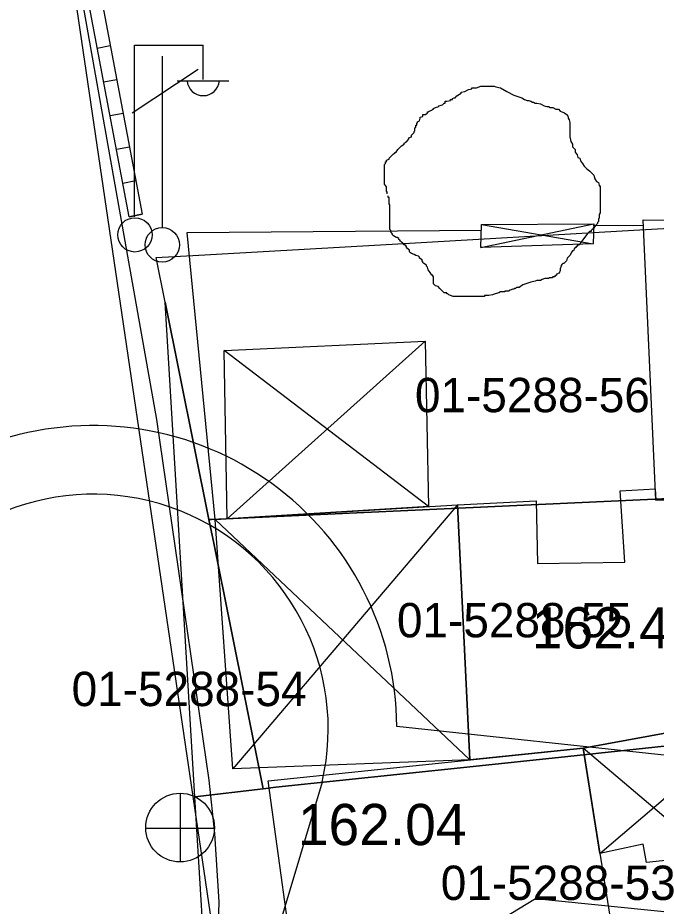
# Model space of a CAD drawing. Extents: x 419101 to 420177, y 4451541 to 4452254.
# Drawn here: x 419864.02 to 419882.61, y 4451703.55 to 4451729.44 of the extents above; entities that cross this region are included whole.
import ezdxf

# ---------------------------------------------------------------- set-up
doc = ezdxf.new("R2010")
doc.units = 0
for name, color, linetype in [('2_KADASTRO', 7, 'Continuous'), ('3_HALİHAZIR', 7, 'Continuous'), ('Level 10', 7, 'Continuous'), ('Level 28', 7, 'Continuous'), ('Level 3', 7, 'Continuous'), ('Level 62', 7, 'Continuous')]:
    doc.layers.add(name, color=color, linetype=linetype)

msp = doc.modelspace()

# ---------------------------------------------------------------- linework, layer by layer
at = {"layer": '2_KADASTRO'}
for points in [[(419868.055, 4451722.451), (419869.3, 4451722.523), (419875.264, 4451722.863), (419881.621, 4451723.225), (419893.278, 4451723.891), (419893.244, 4451723.313), (419892.802, 4451715.878), (419891.055, 4451715.797), (419883.207, 4451715.439), (419876.438, 4451715.13), (419869.663, 4451714.82), (419869.59, 4451714.817), (419868.317, 4451721.147)], [(419868.317, 4451721.147), (419869.59, 4451714.817), (419869.729, 4451714.126), (419871.168, 4451706.974), (419869.184, 4451706.742)], [(419869.59, 4451714.817), (419869.663, 4451714.82), (419876.438, 4451715.13), (419883.207, 4451715.439), (419891.055, 4451715.797), (419892.802, 4451715.878), (419892.664, 4451713.582), (419890.58, 4451709.037), (419885.743, 4451708.522), (419880.039, 4451707.916), (419877.099, 4451707.604), (419871.542, 4451707.018), (419871.168, 4451706.974), (419869.729, 4451714.126)], [(419869.184, 4451706.742), (419871.168, 4451706.974), (419871.542, 4451707.018), (419877.099, 4451707.604), (419880.039, 4451707.916), (419885.743, 4451708.522), (419890.58, 4451709.037), (419887.228, 4451701.726), (419883.506, 4451701.13), (419876.631, 4451700.03), (419873.203, 4451698.524), (419869.573, 4451700.254)]]:
    msp.add_lwpolyline(points, close=True, dxfattribs=at)
at = {"layer": '3_HALİHAZIR'}
for p, q in [((419866.339, 4451728.55), (419866.718, 4451728.624)), ((419867.425, 4451723.636), (419867.425, 4451728.636)), ((419867.425, 4451728.636), (419869.425, 4451728.636)), ((419869.425, 4451727.636), (419869.425, 4451728.636)), ((419868.241, 4451723.32), (419868.241, 4451728.32)), ((419867.351, 4451726.67), (419869.281, 4451727.94)), ((419866.526, 4451727.568), (419866.903, 4451727.641)), ((419868.665, 4451727.596), (419870.165, 4451727.596)), ((419866.712, 4451726.585), (419867.088, 4451726.659)), ((419866.898, 4451725.603), (419867.273, 4451725.676)), ((419867.084, 4451724.62), (419867.458, 4451724.693)), ((419867.27, 4451723.638), (419867.643, 4451723.71)), ((419877.508, 4451722.739), (419880.802, 4451723.429)), ((419877.527, 4451723.408), (419880.777, 4451722.845)), ((419875.885, 4451720.016), (419870.121, 4451714.835)), ((419875.987, 4451715.194), (419870.036, 4451719.738)), ((419880.974, 4451705.09), (419885.68, 4451709.106)), ((419884.182, 4451705.019), (419880.486, 4451708.153)), ((419868.767, 4451704.833), (419868.767, 4451706.833)), ((419867.747, 4451705.823), (419869.747, 4451705.823))]:
    msp.add_line(p, q, dxfattribs=at)
for points in [[(419863.98, 4451741.757), (419865.774, 4451730.645), (419868.065, 4451717.735), (419869.325, 4451709.026)], [(419880.799, 4451723.375), (419880.8, 4451723.389), (419882.237, 4451723.381)], [(419869.768, 4451714.814), (419868.956, 4451723.182), (419877.523, 4451723.251)], [(419876.833, 4451715.246), (419870.29, 4451707.549)], [(419869.768, 4451714.814), (419877.191, 4451707.811)], [(419869.325, 4451709.026), (419869.59, 4451707.219), (419869.749, 4451705.667), (419869.876, 4451703.674), (419869.841, 4451702.426), (419869.879, 4451700.009), (419869.791, 4451697.509), (419869.707, 4451695.441), (419869.619, 4451693.702), (419869.465, 4451692.412), (419868.918, 4451689.896)]]:
    msp.add_lwpolyline(points, dxfattribs=at)
for points in [[(419867.643, 4451723.71), (419867.27, 4451723.637), (419865.711, 4451731.867), (419866.093, 4451731.94)], [(419877.508, 4451722.739), (419877.527, 4451723.408), (419880.802, 4451723.429), (419880.777, 4451722.845)], [(419882.602, 4451715.381), (419882.23, 4451723.544), (419893.512, 4451723.522), (419893.393, 4451715.594)], [(419875.885, 4451720.016), (419875.987, 4451715.194), (419870.121, 4451714.835), (419870.036, 4451719.738)], [(419876.833, 4451715.246), (419879.115, 4451715.357), (419879.154, 4451713.54), (419881.704, 4451713.574), (419881.568, 4451715.648), (419882.587, 4451715.711), (419882.602, 4451715.381), (419882.602, 4451715.381), (419885.793, 4451715.444), (419885.68, 4451709.106), (419880.486, 4451708.153), (419877.191, 4451707.811)], [(419877.191, 4451707.811), (419870.29, 4451707.549), (419869.768, 4451714.814), (419876.833, 4451715.246)], [(419884.182, 4451705.019), (419882.331, 4451704.824), (419882.232, 4451705.357), (419880.974, 4451705.09), (419880.486, 4451708.153), (419885.68, 4451709.106)], [(419871.313, 4451707.2), (419880.486, 4451708.153), (419881.46, 4451702.038), (419872.182, 4451700.926)]]:
    msp.add_lwpolyline(points, close=True, dxfattribs=at)
for centre, radius in [((419867.435, 4451723.111), 0.5), ((419868.231, 4451722.82), 0.501), ((419868.751, 4451705.842), 1)]:
    msp.add_circle(centre, radius, dxfattribs=at)
msp.add_arc((419869.425, 4451727.64), 0.474, 184.8384, 355.1464, dxfattribs=at)
at = {"layer": 'Level 10'}
msp.add_lwpolyline([(419958.201, 4451879.006), (419966.53, 4451769.671), (419931.06, 4451766.859), (419938.096, 4451697.79), (419879.097, 4451703.767), (419870.357, 4451698.446), (419851.433, 4451826.814), (419850.731, 4451885.176)], dxfattribs=at)
at = {"layer": 'Level 28'}
msp.add_line((419920.585, 4451703.892), (419875.062, 4451708.787), dxfattribs=at)
msp.add_arc((419866.22, 4451708.713), 8.843, 0.4791, 107.4889, dxfattribs=at)
at = {"layer": 'Level 3'}
for points in [[(419877.041, 4451727.289), (419877.145, 4451727.341), (419877.248, 4451727.367), (419877.248, 4451727.393), (419877.274, 4451727.393), (419877.3, 4451727.393), (419877.378, 4451727.393), (419877.508, 4451727.445), (419877.612, 4451727.445), (419877.689, 4451727.445), (419877.741, 4451727.445), (419877.819, 4451727.445), (419877.871, 4451727.445), (419877.897, 4451727.445), (419877.949, 4451727.419), (419878.079, 4451727.393), (419878.26, 4451727.289), (419878.468, 4451727.185), (419878.701, 4451727.107), (419878.779, 4451727.055), (419878.857, 4451727.029), (419878.909, 4451727.029), (419878.961, 4451727.003), (419879.012, 4451726.977), (419879.038, 4451726.977), (419879.09, 4451726.951), (419879.142, 4451726.951), (419879.246, 4451726.925), (419879.35, 4451726.873), (419879.427, 4451726.847), (419879.479, 4451726.847), (419879.531, 4451726.821), (419879.583, 4451726.821), (419879.609, 4451726.821), (419879.687, 4451726.77), (419879.765, 4451726.77), (419879.817, 4451726.718), (419879.868, 4451726.692), (419879.946, 4451726.666), (419879.998, 4451726.614), (419880.024, 4451726.614), (419880.05, 4451726.536), (419880.05, 4451726.51), (419880.076, 4451726.458), (419880.102, 4451726.38), (419880.102, 4451726.354), (419880.102, 4451726.276), (419880.102, 4451726.224), (419880.102, 4451726.146), (419880.102, 4451726.12), (419880.102, 4451726.042), (419880.102, 4451725.965), (419880.128, 4451725.835), (419880.18, 4451725.757), (419880.18, 4451725.679), (419880.258, 4451725.601), (419880.258, 4451725.523), (419880.309, 4451725.445), (419880.335, 4451725.367), (419880.387, 4451725.341), (419880.413, 4451725.263), (419880.465, 4451725.185), (419880.517, 4451725.108), (419880.595, 4451725.03), (419880.673, 4451724.978), (419880.724, 4451724.926), (419880.75, 4451724.9), (419880.802, 4451724.848), (419880.828, 4451724.744), (419880.88, 4451724.666), (419880.932, 4451724.64), (419880.958, 4451724.562), (419880.958, 4451724.536), (419880.984, 4451724.536), (419880.984, 4451724.51), (419880.984, 4451724.484), (419880.984, 4451724.432), (419880.984, 4451724.329), (419880.984, 4451724.277), (419880.984, 4451724.199), (419880.984, 4451724.121), (419880.984, 4451724.043), (419880.984, 4451723.965), (419880.984, 4451723.887), (419880.984, 4451723.835), (419880.984, 4451723.757), (419880.958, 4451723.705), (419880.958, 4451723.601), (419880.932, 4451723.575), (419880.932, 4451723.498), (419880.906, 4451723.472), (419880.906, 4451723.446), (419880.854, 4451723.394), (419880.802, 4451723.316), (419880.776, 4451723.316), (419880.776, 4451723.29), (419880.75, 4451723.264), (419880.724, 4451723.238), (419880.724, 4451723.212), (419880.699, 4451723.212), (419880.673, 4451723.212)], [(419874.784, 4451724.303), (419874.784, 4451724.329), (419874.784, 4451724.354), (419874.758, 4451724.38), (419874.758, 4451724.406), (419874.758, 4451724.432), (419874.758, 4451724.458), (419874.758, 4451724.484), (419874.758, 4451724.51), (419874.706, 4451724.588), (419874.706, 4451724.666), (419874.706, 4451724.692), (419874.706, 4451724.77), (419874.706, 4451724.848), (419874.706, 4451724.874), (419874.706, 4451724.9), (419874.706, 4451724.926), (419874.706, 4451724.952), (419874.706, 4451724.978), (419874.706, 4451725.004), (419874.706, 4451725.03), (419874.706, 4451725.056), (419874.706, 4451725.082), (419874.706, 4451725.16), (419874.732, 4451725.185), (419874.732, 4451725.211), (419874.732, 4451725.237), (419874.758, 4451725.237), (419874.758, 4451725.263), (419874.758, 4451725.289), (419874.836, 4451725.315), (419874.836, 4451725.341), (419874.914, 4451725.419), (419874.966, 4451725.471), (419875.017, 4451725.497), (419875.017, 4451725.523), (419875.043, 4451725.523), (419875.095, 4451725.601), (419875.147, 4451725.653), (419875.199, 4451725.705), (419875.277, 4451725.757), (419875.277, 4451725.783), (419875.329, 4451725.809), (419875.329, 4451725.835), (419875.355, 4451725.835), (419875.407, 4451725.913), (419875.407, 4451725.939), (419875.484, 4451725.965), (419875.484, 4451725.99), (419875.484, 4451726.016), (419875.536, 4451726.068), (419875.562, 4451726.094), (419875.562, 4451726.12), (419875.588, 4451726.146), (419875.588, 4451726.172), (419875.588, 4451726.198), (419875.588, 4451726.224), (419875.614, 4451726.25), (419875.614, 4451726.276), (419875.614, 4451726.302), (419875.64, 4451726.302), (419875.64, 4451726.328), (419875.64, 4451726.354), (419875.666, 4451726.38), (419875.666, 4451726.406), (419875.718, 4451726.432), (419875.744, 4451726.51), (419875.744, 4451726.536), (419875.822, 4451726.562), (419875.822, 4451726.588), (419875.822, 4451726.614), (419875.899, 4451726.614), (419875.951, 4451726.666), (419875.951, 4451726.692), (419875.977, 4451726.692), (419876.003, 4451726.718), (419876.081, 4451726.744), (419876.107, 4451726.77), (419876.133, 4451726.77), (419876.133, 4451726.796), (419876.185, 4451726.821), (419876.289, 4451726.847), (419876.289, 4451726.873), (419876.392, 4451726.899), (419876.444, 4451726.951), (419876.47, 4451726.951), (419876.47, 4451726.977), (419876.47, 4451727.003), (419876.522, 4451727.003), (419876.626, 4451727.029), (419876.626, 4451727.055), (419876.652, 4451727.055), (419876.678, 4451727.055), (419876.678, 4451727.081), (419876.73, 4451727.107), (419876.756, 4451727.107), (419876.807, 4451727.159), (419876.885, 4451727.211), (419876.937, 4451727.237), (419876.937, 4451727.263), (419877.041, 4451727.289)], [(419876.73, 4451721.316), (419876.704, 4451721.316), (419876.574, 4451721.368), (419876.548, 4451721.394), (419876.522, 4451721.394), (419876.522, 4451721.42), (419876.444, 4451721.42), (419876.392, 4451721.472), (419876.315, 4451721.55), (419876.263, 4451721.602), (419876.185, 4451721.628), (419876.159, 4451721.654), (419876.133, 4451721.68), (419876.133, 4451721.706), (419876.133, 4451721.784), (419876.133, 4451721.862), (419876.133, 4451721.887), (419876.107, 4451721.913), (419876.107, 4451721.939), (419876.081, 4451721.939), (419876.029, 4451722.017), (419875.977, 4451722.095), (419875.951, 4451722.173), (419875.925, 4451722.199), (419875.925, 4451722.225), (419875.899, 4451722.251), (419875.848, 4451722.277), (419875.822, 4451722.303), (419875.822, 4451722.329), (419875.796, 4451722.355), (419875.796, 4451722.381), (419875.718, 4451722.433), (419875.718, 4451722.459), (419875.692, 4451722.485), (419875.614, 4451722.511), (419875.562, 4451722.537), (419875.484, 4451722.563), (419875.458, 4451722.589), (419875.433, 4451722.615), (419875.433, 4451722.641), (419875.433, 4451722.667), (419875.355, 4451722.718), (419875.355, 4451722.744), (419875.329, 4451722.77), (419875.329, 4451722.796), (419875.303, 4451722.796), (419875.303, 4451722.822), (419875.277, 4451722.822), (419875.251, 4451722.848), (419875.225, 4451722.874), (419875.199, 4451722.9), (419875.173, 4451722.926), (419875.147, 4451722.952), (419875.121, 4451722.978), (419875.121, 4451723.004), (419875.069, 4451723.03), (419875.043, 4451723.03), (419875.017, 4451723.056), (419874.966, 4451723.082), (419874.94, 4451723.108), (419874.94, 4451723.134), (419874.914, 4451723.16), (419874.888, 4451723.186), (419874.888, 4451723.212), (419874.888, 4451723.238), (419874.862, 4451723.264), (419874.862, 4451723.29), (419874.862, 4451723.316), (419874.862, 4451723.394), (419874.862, 4451723.446), (419874.862, 4451723.472), (419874.862, 4451723.498), (419874.862, 4451723.523), (419874.862, 4451723.549), (419874.862, 4451723.575), (419874.862, 4451723.601), (419874.862, 4451723.627), (419874.862, 4451723.653), (419874.862, 4451723.679), (419874.862, 4451723.705), (419874.862, 4451723.731), (419874.862, 4451723.757), (419874.862, 4451723.783), (419874.862, 4451723.809), (419874.862, 4451723.835), (419874.862, 4451723.861), (419874.862, 4451723.939), (419874.862, 4451723.965), (419874.862, 4451723.991), (419874.836, 4451723.991), (419874.836, 4451724.017), (419874.836, 4451724.043), (419874.836, 4451724.069), (419874.836, 4451724.095), (419874.836, 4451724.121), (419874.836, 4451724.147), (419874.836, 4451724.173), (419874.836, 4451724.199), (419874.81, 4451724.199), (419874.81, 4451724.225), (419874.81, 4451724.251)], [(419880.673, 4451723.212), (419880.621, 4451723.16), (419880.465, 4451722.952), (419880.413, 4451722.874), (419880.387, 4451722.822), (419880.361, 4451722.822), (419880.335, 4451722.796), (419880.309, 4451722.796), (419880.309, 4451722.77), (419880.283, 4451722.77), (419880.283, 4451722.744), (419880.258, 4451722.744), (419880.258, 4451722.718), (419880.232, 4451722.718), (419880.206, 4451722.641), (419880.18, 4451722.641), (419880.154, 4451722.615), (419880.102, 4451722.511), (419880.024, 4451722.433), (419879.998, 4451722.355), (419879.92, 4451722.277), (419879.894, 4451722.277), (419879.868, 4451722.251), (419879.868, 4451722.225), (419879.842, 4451722.225), (419879.842, 4451722.199), (419879.817, 4451722.121), (419879.817, 4451722.069), (419879.791, 4451721.991), (419879.713, 4451721.965), (419879.713, 4451721.939), (419879.687, 4451721.939), (419879.687, 4451721.913), (419879.661, 4451721.913), (419879.661, 4451721.887), (419879.635, 4451721.887), (419879.609, 4451721.887), (419879.583, 4451721.862), (419879.557, 4451721.862), (419879.531, 4451721.862), (419879.505, 4451721.862), (419879.479, 4451721.836), (419879.453, 4451721.836), (419879.427, 4451721.836), (419879.401, 4451721.836), (419879.376, 4451721.836), (419879.298, 4451721.81), (419879.246, 4451721.784), (419879.168, 4451721.784), (419879.142, 4451721.784), (419879.09, 4451721.758), (419878.961, 4451721.732), (419878.727, 4451721.654), (419878.623, 4451721.576), (419878.545, 4451721.576), (419878.52, 4451721.55), (419878.494, 4451721.55), (419878.468, 4451721.524), (419878.442, 4451721.524), (419878.364, 4451721.498), (419878.312, 4451721.472), (419878.286, 4451721.472), (419878.26, 4451721.472), (419878.234, 4451721.472), (419878.208, 4451721.472), (419878.208, 4451721.446), (419878.182, 4451721.446), (419878.156, 4451721.446), (419878.079, 4451721.446), (419878.027, 4451721.42), (419877.923, 4451721.394), (419877.845, 4451721.368), (419877.741, 4451721.342), (419877.689, 4451721.342), (419877.663, 4451721.342), (419877.638, 4451721.342), (419877.612, 4451721.342), (419877.612, 4451721.316), (419877.586, 4451721.316), (419877.56, 4451721.316), (419877.534, 4451721.316), (419877.508, 4451721.316), (419877.482, 4451721.316), (419877.456, 4451721.316), (419877.43, 4451721.316), (419877.404, 4451721.316), (419877.378, 4451721.316), (419877.3, 4451721.316), (419877.248, 4451721.316), (419877.171, 4451721.316), (419877.119, 4451721.316), (419877.093, 4451721.316), (419877.067, 4451721.316), (419877.015, 4451721.316), (419876.937, 4451721.316), (419876.911, 4451721.316), (419876.859, 4451721.316), (419876.833, 4451721.316), (419876.781, 4451721.316), (419876.756, 4451721.316), (419876.73, 4451721.316)]]:
    msp.add_lwpolyline(points, dxfattribs=at)
at = {"layer": 'Level 62'}
msp.add_line((419872.885, 4451707.165), (419844.884, 4451613.291), dxfattribs=at)
msp.add_arc((419866.22, 4451708.713), 6.843, 346.9251, 231.495, dxfattribs=at)

# ---------------------------------------------------------------- texts
at = {"layer": '2_KADASTRO'}
for s, p in [('01-5288-56', (419875.589, 4451717.944)), ('01-5288-55', (419875.066, 4451711.385)), ('01-5288-54', (419865.592, 4451709.381)), ('01-5288-53', (419876.342, 4451703.733))]:
    msp.add_text(s, height=1, dxfattribs=at).set_placement(p)
at = {"layer": '3_HALİHAZIR'}
for s, p in [('162.46', (419878.993, 4451711.061)), ('162.04', (419872.181, 4451705.331))]:
    msp.add_text(s, height=1.2, dxfattribs=at).set_placement(p)

doc.saveas('drawing.dxf')
